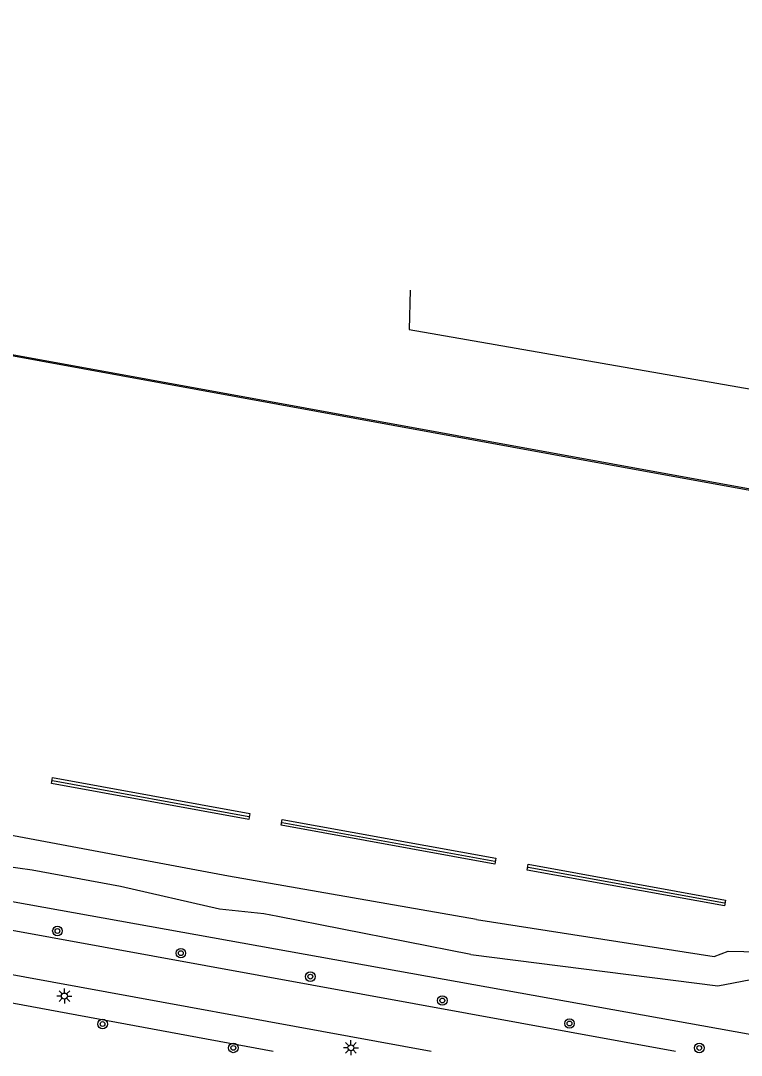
# Model space of a CAD drawing. Extents: x 130998 to 133001, y 398999 to 403002.
# Drawn here: x 132038.9 to 132099.1, y 398999.7 to 399086 of the extents above; entities that cross this region are included whole.
import ezdxf

# ---------------------------------------------------------------- set-up
doc = ezdxf.new("R2010")
doc.units = 0
for name, color, linetype in [('gg-afsc-hekwerk', 7, 'Continuous'), ('gg-afsc-muur', 7, 'Continuous'), ('gg-knt-verharding', 7, 'Continuous'), ('gg-kntw-kademuur', 7, 'Continuous'), ('gt-grn-groengrens', 7, 'Continuous'), ('gt-symb-boom', 7, 'Continuous'), ('gt-symb-lichtmast', 7, 'Continuous'), ('gx-grn-maaiveld', 7, 'Continuous')]:
    doc.layers.add(name, color=color, linetype=linetype)

# ---------------------------------------------------------------- blocks, each defined once
blk = doc.blocks.new('gt0-BOOM')
at = {"layer": 'gt-symb-boom'}
for radius in [0.4, 0.2]:
    blk.add_circle((0, 0), radius, dxfattribs=at)
blk = doc.blocks.new('gt0-LMAST')
at = {"layer": 'gt-symb-lichtmast'}
for p, q in [((-0.182, 0.173), (-0.447, 0.438)), ((-0.005, 0.246), (-0.005, 0.621)), ((0.172, 0.173), (0.437, 0.438)), ((-0.255, -0.004), (-0.63, -0.004)), ((-0.182, -0.181), (-0.447, -0.446)), ((-0.005, -0.254), (-0.005, -0.629)), ((0.437, -0.446), (0.172, -0.181)), ((0.245, -0.004), (0.62, -0.004))]:
    blk.add_line(p, q, dxfattribs=at)
blk.add_circle((-0.005, -0.004), 0.25, dxfattribs=at)

msp = doc.modelspace()

# ---------------------------------------------------------------- linework, layer by layer
at = {"layer": 'gg-afsc-hekwerk'}
msp.add_lwpolyline([(132071.421, 399063.487), (132071.334, 399060.227), (132105.945, 399054.176)], dxfattribs=at)
at = {"layer": 'gg-afsc-muur'}
for p, q in [((132041.571, 399022.572), (132057.942, 399019.593)), ((132060.736, 399019.085), (132078.485, 399015.856)), ((132081.279, 399015.347), (132097.65, 399012.369))]:
    msp.add_line(p, q, dxfattribs=at)
at = {"layer": 'gg-knt-verharding'}
for p, q in [((132000, 399017.068), (132093.582, 399000)), ((132000, 399013.356), (132073.185, 399000))]:
    msp.add_line(p, q, dxfattribs=at)
at = {"layer": 'gg-kntw-kademuur'}
msp.add_line((131999.23, 399065.23), (132101.229, 399046.658), dxfattribs=at)
msp.add_lwpolyline([(131884.579, 399085.984), (131925.222, 399078.626), (131972.964, 399069.87), (132001.544, 399064.716), (132083.113, 399049.85), (132155.302, 399036.72), (132179.373, 399032.332)], dxfattribs=at)
msp.add_lwpolyline([(131884.579, 399085.984), (131925.222, 399078.626), (131972.964, 399069.87), (132001.544, 399064.716), (132083.113, 399049.85), (132155.302, 399036.72), (132179.373, 399032.332)], dxfattribs=at)
at = {"layer": 'gt-grn-groengrens'}
msp.add_line((132105.806, 399000.302), (131943.927, 399029.402), dxfattribs=at)
msp.add_lwpolyline([(131651.971, 399074.809), (131777.656, 399051.966), (131917.904, 399026.322), (131945.81, 399021.243), (131954.536, 399019.476), (131986.448, 399013.605), (132059.976, 399000)], dxfattribs=at)
at = {"layer": 'gx-grn-maaiveld'}
for points in [[(132076.95, 399010.974), (132056.256, 399014.609), (132036.484, 399018.301), (132016.188, 399022.09), (131997.222, 399025.318), (131977.61, 399028.96), (131956.942, 399032.626), (131938.192, 399036.269), (131918.749, 399039.609), (131898.22, 399043.515), (131879.194, 399047.11), (131860.028, 399050.416), (131839.046, 399054.109), (131829.603, 399055.896)], [(132041.566, 399022.827), (132058.036, 399019.83), (132057.946, 399019.338), (132041.477, 399022.335), (132041.566, 399022.827)], [(132078.489, 399015.601), (132060.642, 399018.848), (132060.732, 399019.34), (132078.579, 399016.093), (132078.489, 399015.601)], [(132076.488, 399008.077), (132060.365, 399011.225), (132059.204, 399011.451), (132055.501, 399011.861), (132047.246, 399013.729), (132039.85, 399015.094), (132036.245, 399015.612)], [(132081.274, 399015.602), (132097.744, 399012.606), (132097.654, 399012.114), (132081.185, 399015.11), (132081.274, 399015.602)], [(132076.95, 399010.974), (132096.811, 399007.908), (132097.966, 399008.357), (132101.903, 399008.248), (132102.699, 399007.795), (132103.071, 399003.844), (132106.16, 399001.755), (132107.925, 399001.466), (132108.867, 399004.902), (132110.065, 399005.811), (132123.006, 399003.664), (132133.937, 399000.693), (132137.668, 399000)], [(132076.488, 399008.077), (132097.106, 399005.439), (132100.456, 399006.078), (132101.169, 399005.302), (132101.399, 399004.273), (132102.739, 399002.453), (132104.649, 399001.006), (132106.781, 399000.127)]]:
    msp.add_lwpolyline(points, dxfattribs=at)

# ---------------------------------------------------------------- block references
at = {"layer": 'gt-symb-boom'}
for p in [(132041.973, 399010.027), (132052.277, 399008.175), (132063.087, 399006.219), (132074.105, 399004.226), (132045.742, 399002.264), (132084.723, 399002.308), (132095.554, 399000.267)]:
    msp.add_blockref('gt0-BOOM', p, dxfattribs=at)
at = {"layer": 'gt-symb-boom', "rotation": -100.3663226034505}
msp.add_blockref('gt0-BOOM', (132056.655, 399000.272), dxfattribs=at)
at = {"layer": 'gt-symb-lichtmast'}
for p in [(132042.56, 399004.599), (132066.477, 399000.283)]:
    msp.add_blockref('gt0-LMAST', p, dxfattribs=at)

doc.saveas('drawing.dxf')
